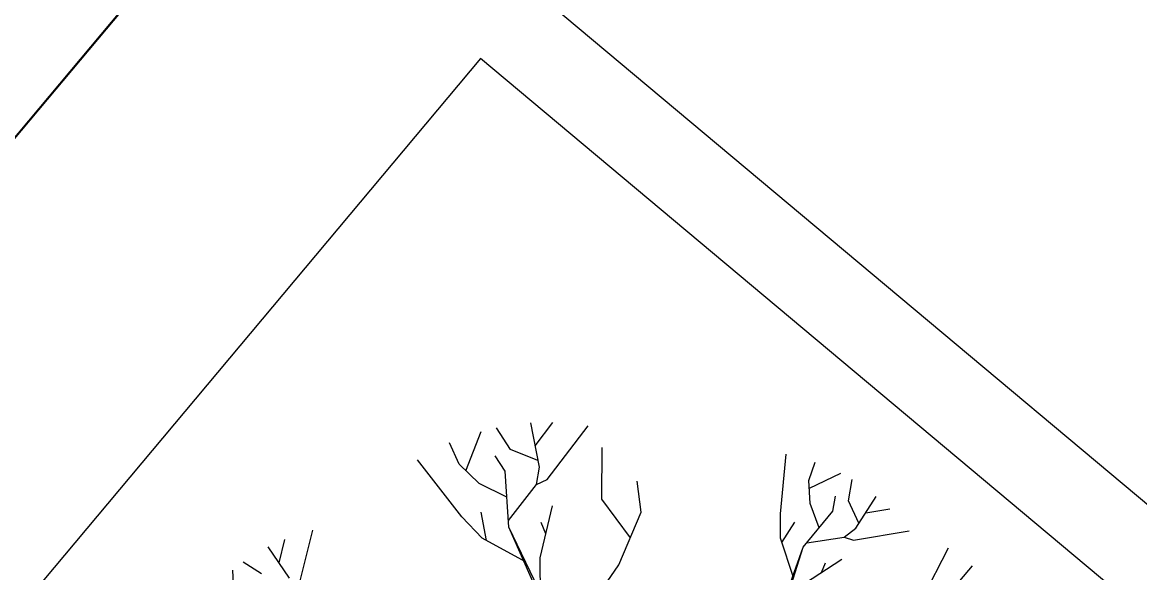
# Model space of a CAD drawing. Extents: x -438233 to -437334, y -1133133 to -1132623.
# Drawn here: x -437531.122 to -437528.536, y -1132749.549 to -1132748.275 of the extents above; entities that cross this region are included whole.
import ezdxf

# ---------------------------------------------------------------- set-up
doc = ezdxf.new("R2010")
doc.units = 0
for name, color, linetype in [('Vrstva 1', 7, 'Continuous'), ('Vrstva 11', 7, 'Continuous'), ('XR$3$Okno', 7, 'Continuous')]:
    doc.layers.add(name, color=color, linetype=linetype)

msp = doc.modelspace()

# ---------------------------------------------------------------- linework, layer by layer
at = {"layer": 'Vrstva 1'}
for p, q in [((-437525.8075, -1132742.1758), (-437532.5268, -1132750.1963)), ((-437529.925, -1132749.3046), (-437529.9446, -1132749.2019)), ((-437529.9346, -1132749.2546), (-437529.8939, -1132749.2007)), ((-437530.0951, -1132749.3126), (-437530.06, -1132749.222)), ((-437529.9917, -1132749.2634), (-437530.0247, -1132749.2132)), ((-437529.9074, -1132749.333), (-437529.8123, -1132749.2085)), ((-437530.111, -1132749.2975), (-437530.133, -1132749.2482)), ((-437530.0042, -1132749.3139), (-437530.0272, -1132749.2783)), ((-437529.9287, -1132749.2886), (-437529.9917, -1132749.2634)), ((-437529.7805, -1132749.3783), (-437529.7797, -1132749.2585)), ((-437529.3674, -1132749.4124), (-437529.3539, -1132749.2739)), ((-437530.1049, -1132749.4195), (-437530.2075, -1132749.2872)), ((-437530.0644, -1132749.3418), (-437530.111, -1132749.2975)), ((-437529.9319, -1132749.3445), (-437529.925, -1132749.3046)), ((-437529.3013, -1132749.3349), (-437529.2866, -1132749.2926)), ((-437529.9958, -1132749.4432), (-437530.0042, -1132749.3139)), ((-437529.9319, -1132749.3445), (-437529.9074, -1132749.333)), ((-437529.3003, -1132749.3533), (-437529.2273, -1132749.3185)), ((-437529.2094, -1132749.3825), (-437529.201, -1132749.3332)), ((-437530.0002, -1132749.3739), (-437530.0644, -1132749.3418)), ((-437529.9966, -1132749.4276), (-437529.9319, -1132749.3445)), ((-437529.6893, -1132749.4087), (-437529.6986, -1132749.3371)), ((-437529.2986, -1132749.3886), (-437529.3013, -1132749.3349)), ((-437529.7146, -1132749.4682), (-437529.7805, -1132749.3783)), ((-437529.2461, -1132749.4062), (-437529.2395, -1132749.3714)), ((-437529.1859, -1132749.4337), (-437529.2094, -1132749.3825)), ((-437529.1925, -1132749.4459), (-437529.1459, -1132749.3722)), ((-437530.0478, -1132749.4741), (-437530.0598, -1132749.4087)), ((-437529.9233, -1132749.5143), (-437529.8946, -1132749.3935)), ((-437529.7413, -1132749.5307), (-437529.6893, -1132749.4087)), ((-437529.3147, -1132749.4893), (-437529.2461, -1132749.4062)), ((-437529.2777, -1132749.4449), (-437529.2986, -1132749.3886)), ((-437529.1697, -1132749.4099), (-437529.1143, -1132749.4008)), ((-437530.0578, -1132749.4685), (-437530.1049, -1132749.4195)), ((-437529.9101, -1132749.4589), (-437529.9211, -1132749.4322)), ((-437529.3669, -1132749.469), (-437529.3674, -1132749.4124)), ((-437529.3637, -1132749.4785), (-437529.3338, -1132749.4317)), ((-437530.4809, -1132749.577), (-437530.4493, -1132749.4501)), ((-437529.9351, -1132749.5812), (-437529.9958, -1132749.4432)), ((-437529.9272, -1132749.5861), (-437529.9958, -1132749.4432)), ((-437529.2197, -1132749.466), (-437529.1925, -1132749.4459)), ((-437529.1984, -1132749.4734), (-437529.0692, -1132749.4518)), ((-437530.5275, -1132749.526), (-437530.5142, -1132749.4714)), ((-437529.9571, -1132749.5236), (-437530.0578, -1132749.4685)), ((-437529.3373, -1132749.5601), (-437529.3669, -1132749.469)), ((-437529.3064, -1132749.4795), (-437529.2197, -1132749.466)), ((-437529.2197, -1132749.466), (-437529.1984, -1132749.4734)), ((-437530.5037, -1132749.5611), (-437530.553, -1132749.489)), ((-437529.9226, -1132749.6064), (-437529.9233, -1132749.5143)), ((-437529.3569, -1132749.6076), (-437529.3147, -1132749.4893)), ((-437529.3547, -1132749.6152), (-437529.3147, -1132749.4893)), ((-437529.0423, -1132749.6147), (-437528.9786, -1132749.491)), ((-437530.5686, -1132749.5515), (-437530.6105, -1132749.5243)), ((-437529.8601, -1132749.7015), (-437529.7413, -1132749.5307)), ((-437529.3115, -1132749.5738), (-437529.2248, -1132749.5172)), ((-437529.2719, -1132749.5481), (-437529.2633, -1132749.5256)), ((-437528.9524, -1132749.5674), (-437528.9227, -1132749.5331)), ((-437530.6311, -1132749.6233), (-437530.6343, -1132749.5425))]:
    msp.add_line(p, q, dxfattribs=at)
at = {"layer": 'Vrstva 11'}
msp.add_lwpolyline([(-437524.0768, -1132743.6463), (-437525.8268, -1132742.2073), (-437532.5268, -1132750.1963)], dxfattribs=at)
at = {"layer": 'XR$3$Okno'}
for points in [[(-437529.9329, -1132748.205), (-437527.6332, -1132750.1315), (-437525.7067, -1132747.8319), (-437528.0063, -1132745.9053), (-437529.9329, -1132748.205)], [(-437529.6882, -1132752.5845), (-437527.7617, -1132750.2848), (-437530.0613, -1132748.3583), (-437531.9879, -1132750.6579), (-437529.6882, -1132752.5845)]]:
    msp.add_lwpolyline(points, dxfattribs=at)

doc.saveas('drawing.dxf')
